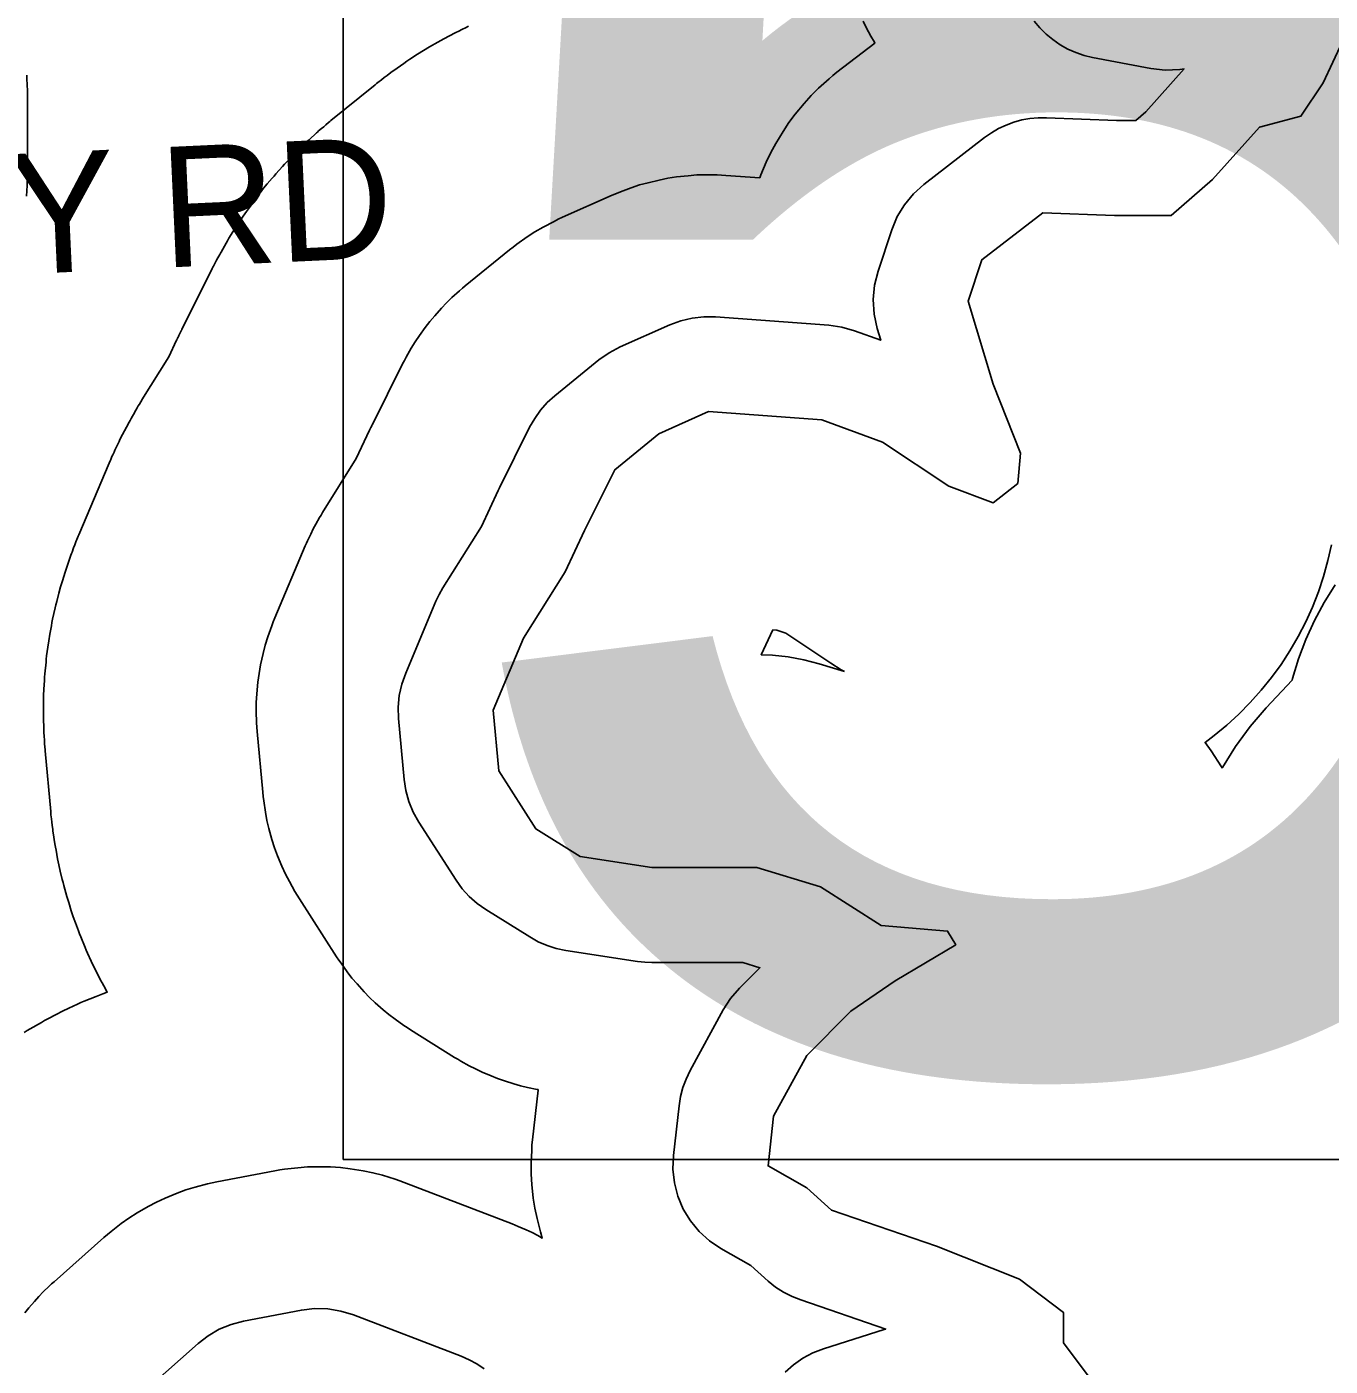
# Model space of a CAD drawing. Extents: x 1950930 to 2061844, y 904556 to 1017002.
# Drawn here: x 1983514 to 1984543, y 1000721 to 1001778 of the extents above; entities that cross this region are included whole.
import ezdxf

# ---------------------------------------------------------------- set-up
doc = ezdxf.new("R2010")
doc.units = 0
for name, color, linetype in [('Exist Hydrographic Buffer Line', 7, 'Continuous'), ('Exist Hydrographic Lake Shore', 7, 'Continuous'), ('Exist Road Non-System Type 51 Label', 7, 'Continuous'), ('Exist Road Secondary Structure Standard Bridge Number Label', 7, 'Continuous')]:
    doc.layers.add(name, color=color, linetype=linetype)

msp = doc.modelspace()

# ---------------------------------------------------------------- linework, layer by layer
at = {"layer": 'Exist Hydrographic Buffer Line'}
for points in [[(1983512.1, 1000984.6), (1983514.6, 1000986), (1983517, 1000987.5), (1983525.7, 1000992.5), (1983528.2, 1000993.9), (1983530.7, 1000995.3), (1983537.3, 1000998.8), (1983542.3, 1001001.4), (1983547.5, 1001003.8), (1983554.3, 1001006.9), (1983556.9, 1001008.1), (1983559.5, 1001009.2), (1983568.9, 1001013), (1983571.5, 1001014.1), (1983574.1, 1001015.1), (1983577.7, 1001016.4), (1983574.9, 1001021.4), (1983573.6, 1001023.6), (1983572.5, 1001025.9), (1983569.4, 1001031.8), (1983567.1, 1001036.3), (1983565, 1001040.9), (1983562.2, 1001047), (1983561.2, 1001049.4), (1983560.2, 1001051.7), (1983556.8, 1001060), (1983555.8, 1001062.3), (1983554.9, 1001064.7), (1983552.6, 1001071), (1983550.9, 1001075.7), (1983549.3, 1001080.5), (1983547.3, 1001087), (1983546.6, 1001089.4), (1983545.9, 1001091.8), (1983543.5, 1001100.5), (1983542.8, 1001102.9), (1983542.2, 1001105.3), (1983540.6, 1001111.9), (1983539.5, 1001116.8), (1983538.5, 1001121.7), (1983537.3, 1001128.4), (1983536.8, 1001130.8), (1983536.4, 1001133.3), (1983535.1, 1001142.2), (1983534.9, 1001143.5), (1983534.7, 1001144.7), (1983534.3, 1001148.1), (1983533.9, 1001150.6), (1983533.7, 1001153.1), (1983533.3, 1001156.4), (1983533.2, 1001157.7), (1983533.1, 1001158.9), (1983528.7, 1001206.9), (1983528.6, 1001208.2), (1983528.5, 1001209.5), (1983528.2, 1001212.9), (1983528.1, 1001215.5), (1983527.9, 1001218), (1983527.8, 1001221.5), (1983527.7, 1001222.7), (1983527.7, 1001224), (1983527.4, 1001233.2), (1983527.3, 1001235.8), (1983527.3, 1001238.4), (1983527.3, 1001245.2), (1983527.4, 1001250.4), (1983527.7, 1001255.5), (1983528.1, 1001262.4), (1983528.3, 1001265), (1983528.5, 1001267.5), (1983529.4, 1001276.7), (1983529.6, 1001279.2), (1983529.9, 1001281.8), (1983530.8, 1001288.6), (1983531.5, 1001293.7), (1983532.4, 1001298.8), (1983533.6, 1001305.5), (1983534.1, 1001308.1), (1983534.6, 1001310.6), (1983536.6, 1001319.6), (1983537.2, 1001322.1), (1983537.8, 1001324.6), (1983539.5, 1001331.2), (1983540.8, 1001336.2), (1983542.3, 1001341.1), (1983544.4, 1001347.7), (1983545.2, 1001350.1), (1983546, 1001352.6), (1983549.1, 1001361.2), (1983549.5, 1001362.5), (1983549.9, 1001363.7), (1983551.1, 1001366.9), (1983552, 1001369.3), (1983553, 1001371.7), (1983554.3, 1001374.9), (1983554.8, 1001376.1), (1983555.3, 1001377.2), (1983579.2, 1001433.9), (1983579.6, 1001434.7), (1983579.9, 1001435.5), (1983580.8, 1001437.5), (1983581.4, 1001439), (1983582.1, 1001440.5), (1983583.1, 1001442.6), (1983583.4, 1001443.3), (1983583.8, 1001444.1), (1983586.3, 1001449.4), (1983587, 1001450.9), (1983587.7, 1001452.4), (1983589.7, 1001456.4), (1983591.2, 1001459.4), (1983592.8, 1001462.3), (1983594.9, 1001466.2), (1983595.7, 1001467.6), (1983596.5, 1001469.1), (1983599.4, 1001474.2), (1983599.8, 1001475), (1983600.3, 1001475.7), (1983601.4, 1001477.6), (1983602.2, 1001479), (1983603.1, 1001480.5), (1983604.2, 1001482.3), (1983604.7, 1001483.1), (1983605.1, 1001483.8), (1983626.3, 1001517.7), (1983632.4, 1001530.8), (1983632.5, 1001530.9), (1983632.5, 1001531), (1983632.7, 1001531.4), (1983632.8, 1001531.6), (1983632.9, 1001531.9), (1983633.1, 1001532.2), (1983633.2, 1001532.4), (1983633.2, 1001532.5), (1983633.7, 1001533.4), (1983633.8, 1001533.7), (1983633.9, 1001533.9), (1983634.2, 1001534.6), (1983634.5, 1001535.1), (1983634.7, 1001535.6), (1983635.1, 1001536.3), (1983635.2, 1001536.6), (1983635.3, 1001536.8), (1983635.7, 1001537.7), (1983635.8, 1001537.8), (1983635.9, 1001538), (1983636, 1001538.3), (1983636.2, 1001538.6), (1983636.3, 1001538.8), (1983636.5, 1001539.2), (1983636.5, 1001539.3), (1983636.6, 1001539.4), (1983660.6, 1001587.4), (1983661.1, 1001588.4), (1983661.6, 1001589.4), (1983662.9, 1001592), (1983664, 1001594), (1983665, 1001596), (1983666.5, 1001598.6), (1983667, 1001599.5), (1983667.5, 1001600.5), (1983671.5, 1001607.4), (1983672.6, 1001609.4), (1983673.7, 1001611.3), (1983676.8, 1001616.4), (1983679.2, 1001620.2), (1983681.6, 1001623.9), (1983685, 1001628.8), (1983686.2, 1001630.6), (1983687.5, 1001632.5), (1983692.2, 1001638.9), (1983693.5, 1001640.7), (1983694.8, 1001642.5), (1983698.4, 1001647.2), (1983701.1, 1001650.8), (1983704, 1001654.2), (1983707.8, 1001658.7), (1983709.3, 1001660.4), (1983710.7, 1001662.1), (1983716, 1001668.1), (1983717.5, 1001669.7), (1983719.1, 1001671.3), (1983723.1, 1001675.7), (1983726.2, 1001678.9), (1983729.4, 1001682), (1983733.7, 1001686.1), (1983735.3, 1001687.6), (1983737, 1001689.1), (1983742.9, 1001694.5), (1983743.7, 1001695.2), (1983744.5, 1001696), (1983746.8, 1001697.9), (1983748.5, 1001699.4), (1983750.2, 1001700.8), (1983752.4, 1001702.7), (1983753.3, 1001703.5), (1983754.2, 1001704.2), (1983789, 1001732.5), (1983790.1, 1001733.4), (1983791.2, 1001734.2), (1983794.1, 1001736.5), (1983796.3, 1001738.2), (1983798.5, 1001739.9), (1983801.5, 1001742.1), (1983802.6, 1001742.9), (1983803.8, 1001743.7), (1983811.8, 1001749.4), (1983814.1, 1001751), (1983816.4, 1001752.6), (1983822.6, 1001756.6), (1983827.3, 1001759.6), (1983832, 1001762.4), (1983838.5, 1001766.1), (1983840.9, 1001767.4), (1983843.3, 1001768.8), (1983852.1, 1001773.4), (1983853.3, 1001774), (1983854.6, 1001774.6), (1983857.9, 1001776.3), (1983860.3, 1001777.5), (1983862.8, 1001778.7)], [(1983512.7, 1000763.3), (1983515.9, 1000767.2), (1983520.3, 1000772.3), (1983523.7, 1000776.1), (1983527.2, 1000779.7), (1983532, 1000784.4), (1983533.8, 1000786.1), (1983535.7, 1000787.8), (1983574.9, 1000822.7), (1983577.8, 1000825.1), (1983580.7, 1000827.5), (1983588.7, 1000833.7), (1983594.8, 1000838.1), (1983601.2, 1000842.1), (1983609.9, 1000847.2), (1983616.6, 1000850.7), (1983623.5, 1000853.8), (1983632.8, 1000857.7), (1983639.8, 1000860.3), (1983647.1, 1000862.4), (1983656.8, 1000865), (1983660.5, 1000865.9), (1983664.2, 1000866.7), (1983710, 1000875.4), (1983713.8, 1000876), (1983717.6, 1000876.6), (1983728, 1000877.8), (1983735.7, 1000878.5), (1983743.5, 1000878.6), (1983753.9, 1000878.4), (1983761.7, 1000877.9), (1983769.4, 1000877), (1983779.7, 1000875.3), (1983787.3, 1000873.8), (1983794.8, 1000871.8), (1983804.8, 1000868.8), (1983808.5, 1000867.5), (1983812.1, 1000866.2), (1983897.1, 1000833.5), (1983899.5, 1000832.5), (1983901.9, 1000831.5), (1983908.2, 1000828.8), (1983912.9, 1000826.6), (1983917.5, 1000824.2), (1983921, 1000822.2), (1983919.5, 1000827.3), (1983916.8, 1000837.8), (1983915.1, 1000845.8), (1983913.9, 1000853.8), (1983912.7, 1000864.6), (1983912.2, 1000872.7), (1983912.2, 1000880.9), (1983912.6, 1000891.7), (1983912.8, 1000895.8), (1983913.2, 1000899.9), (1983917.6, 1000939.1), (1983917.6, 1000939.5), (1983916.8, 1000939.6), (1983909.4, 1000941.2), (1983903.8, 1000942.5), (1983898.4, 1000944), (1983891.1, 1000946.3), (1983885.7, 1000948.2), (1983880.5, 1000950.3), (1983873.5, 1000953.3), (1983868.3, 1000955.7), (1983863.3, 1000958.3), (1983856.6, 1000962), (1983854.2, 1000963.4), (1983851.7, 1000964.9), (1983816.9, 1000986.7), (1983814.3, 1000988.4), (1983811.7, 1000990.1), (1983805, 1000994.9), (1983800, 1000998.6), (1983795.3, 1001002.5), (1983789.1, 1001008), (1983784.6, 1001012.2), (1983780.3, 1001016.7), (1983774.8, 1001022.8), (1983770.8, 1001027.5), (1983767, 1001032.4), (1983762.2, 1001039.1), (1983760.4, 1001041.6), (1983758.7, 1001044.2), (1983729.3, 1001090), (1983727.5, 1001092.8), (1983725.8, 1001095.7), (1983721.4, 1001103.6), (1983718.3, 1001109.5), (1983715.5, 1001115.7), (1983712.1, 1001124), (1983709.7, 1001130.3), (1983707.7, 1001136.7), (1983705.3, 1001145.4), (1983703.7, 1001151.9), (1983702.5, 1001158.5), (1983701.2, 1001167.4), (1983700.7, 1001170.8), (1983700.4, 1001174.1), (1983696, 1001222.1), (1983695.8, 1001225.5), (1983695.6, 1001228.9), (1983695.3, 1001238.1), (1983695.3, 1001245), (1983695.8, 1001251.9), (1983696.6, 1001261), (1983697.5, 1001267.8), (1983698.7, 1001274.6), (1983700.7, 1001283.6), (1983702.4, 1001290.2), (1983704.5, 1001296.8), (1983707.5, 1001305.4), (1983708.7, 1001308.6), (1983710, 1001311.8), (1983734, 1001368.5), (1983734.9, 1001370.6), (1983735.8, 1001372.6), (1983738.3, 1001377.9), (1983740.3, 1001381.9), (1983742.4, 1001385.8), (1983745.3, 1001391), (1983746.5, 1001392.9), (1983747.6, 1001394.8), (1983774.2, 1001437.4), (1983784.7, 1001459.8), (1983784.8, 1001460.1), (1983785, 1001460.5), (1983785.4, 1001461.4), (1983785.8, 1001462.1), (1983786.1, 1001462.7), (1983786.5, 1001463.6), (1983786.7, 1001464), (1983786.9, 1001464.3), (1983810.8, 1001512.3), (1983812.2, 1001514.9), (1983813.6, 1001517.5), (1983817.6, 1001524.5), (1983820.6, 1001529.6), (1983824, 1001534.5), (1983828.6, 1001540.9), (1983832.2, 1001545.7), (1983836.1, 1001550.2), (1983841.4, 1001556.2), (1983845.4, 1001560.5), (1983849.7, 1001564.6), (1983855.6, 1001569.9), (1983857.9, 1001571.9), (1983860.2, 1001573.8), (1983895, 1001602.2), (1983897.9, 1001604.4), (1983900.9, 1001606.6), (1983909, 1001612.4), (1983915.2, 1001616.4), (1983921.6, 1001620.1), (1983930.3, 1001624.7), (1983933.6, 1001626.4), (1983937, 1001627.9), (1983976.2, 1001645.4), (1983979.4, 1001646.7), (1983982.6, 1001648), (1983991.2, 1001651.2), (1983997.7, 1001653.4), (1984004.4, 1001655.2), (1984013.3, 1001657.3), (1984020.1, 1001658.7), (1984026.9, 1001659.7), (1984036, 1001660.7), (1984042.9, 1001661.3), (1984049.8, 1001661.4), (1984059, 1001661.3), (1984062.4, 1001661.2), (1984065.9, 1001661), (1984092.5, 1001659.1), (1984093.4, 1001661.3), (1984097.7, 1001671.5), (1984101.2, 1001679), (1984105.2, 1001686.2), (1984110.9, 1001695.7), (1984115.4, 1001702.6), (1984120.5, 1001709.2), (1984127.5, 1001717.7), (1984133, 1001723.9), (1984139, 1001729.7), (1984147.2, 1001737.1), (1984150.3, 1001739.8), (1984153.5, 1001742.4), (1984183.4, 1001765.4), (1984183, 1001766.1), (1984180.2, 1001770.9), (1984176.6, 1001777.6), (1984174.1, 1001782.6)], [(1984112.5, 1000716.4), (1984119.2, 1000722.3), (1984126.5, 1000727.4), (1984134.4, 1000731.6), (1984142.8, 1000734.8), (1984190.7, 1000750.1), (1984192, 1000750.4), (1984124.9, 1000773.4), (1984118, 1000776.1), (1984111.4, 1000779.6), (1984105.1, 1000783.6), (1984099.3, 1000788.3), (1984085.6, 1000800.5), (1984061.8, 1000814.1), (1984052.8, 1000820.2), (1984044.7, 1000827.5), (1984037.8, 1000835.9), (1984032.2, 1000845.2), (1984028, 1000855.3), (1984025.3, 1000865.8), (1984024.1, 1000876.6), (1984024.5, 1000887.5), (1984028.9, 1000926.7), (1984030, 1000933.9), (1984031.9, 1000941), (1984034.4, 1000947.8), (1984037.6, 1000954.4), (1984063.7, 1001002.3), (1984069.5, 1001011.4), (1984076.5, 1001019.5), (1984092.7, 1001035.6), (1984079.2, 1001039.7), (1984007.5, 1001039.7), (1984001.8, 1001039.9), (1983996.1, 1001040.6), (1983939.5, 1001049.3), (1983932, 1001050.9), (1983924.8, 1001053.1), (1983917.8, 1001056.1), (1983911.1, 1001059.9), (1983876.3, 1001081.7), (1983869.5, 1001086.4), (1983863.3, 1001091.9), (1983857.8, 1001098), (1983852.9, 1001104.7), (1983823.5, 1001150.5), (1983819.1, 1001158.4), (1983815.7, 1001166.7), (1983813.3, 1001175.4), (1983811.9, 1001184.3), (1983807.6, 1001232.2), (1983807.3, 1001241.4), (1983808.1, 1001250.6), (1983810.1, 1001259.5), (1983813.2, 1001268.2), (1983837.1, 1001324.9), (1983839.7, 1001330.3), (1983842.6, 1001335.4), (1983872.9, 1001383.9), (1983886.2, 1001412.4), (1983886.6, 1001413.4), (1983887.1, 1001414.3), (1983911, 1001462.2), (1983915, 1001469.2), (1983919.6, 1001475.6), (1983924.9, 1001481.6), (1983930.8, 1001486.9), (1983965.7, 1001515.3), (1983973.7, 1001521), (1983982.5, 1001525.6), (1984021.7, 1001543), (1984030.4, 1001546.3), (1984039.3, 1001548.4), (1984048.5, 1001549.4), (1984057.7, 1001549.3), (1984147, 1001542.8), (1984157.3, 1001541.3), (1984167.2, 1001538.4), (1984188, 1001530.9), (1984185.2, 1001540.2), (1984182.8, 1001551.4), (1984182, 1001562.9), (1984183.1, 1001574.3), (1984185.9, 1001585.4), (1984196.8, 1001618.1), (1984201, 1001628.4), (1984206.8, 1001637.8), (1984213.8, 1001646.4), (1984222.1, 1001653.8), (1984270, 1001690.8), (1984275.3, 1001694.6), (1984281, 1001697.9), (1984286.9, 1001700.7), (1984293, 1001702.9), (1984299.3, 1001704.7), (1984305.7, 1001705.8), (1984312.2, 1001706.4), (1984318.8, 1001706.5), (1984374, 1001704.3), (1984389.2, 1001704.3), (1984397.1, 1001711.2), (1984427.3, 1001745), (1984424, 1001744.6), (1984412.4, 1001744.1), (1984401, 1001745.4), (1984355.2, 1001754.1), (1984348.5, 1001755.7), (1984341.9, 1001757.9), (1984335.6, 1001760.7), (1984329.5, 1001764.1), (1984323.8, 1001768.1), (1984318.5, 1001772.5), (1984313.6, 1001777.4), (1984309.2, 1001782.8)], [(1983514.2, 1001740.1), (1983514.3, 1001738.2), (1983514.6, 1001731.4), (1983514.6, 1001730.5), (1983514.7, 1001729.5), (1983514.8, 1001727), (1983514.8, 1001725.1), (1983514.9, 1001723.2), (1983514.9, 1001720.6), (1983514.9, 1001719.7), (1983514.9, 1001718.7), (1983514.9, 1001668.6), (1983514.9, 1001667.4), (1983514.9, 1001666.2), (1983514.8, 1001663.1), (1983514.8, 1001660.8), (1983514.7, 1001658.4), (1983514.6, 1001655.3), (1983514.5, 1001654.1), (1983514.5, 1001653), (1983514, 1001644.6)], [(1984543.6, 1001369.5), (1984540.8, 1001356.9), (1984537.4, 1001344.5), (1984533.3, 1001332.2), (1984528.6, 1001320.2), (1984523.3, 1001308.5), (1984517.4, 1001297), (1984510.9, 1001285.8), (1984503.9, 1001275), (1984496.3, 1001264.6), (1984488.2, 1001254.6), (1984479.6, 1001245), (1984470.6, 1001235.8), (1984461, 1001227.1), (1984451, 1001219), (1984443.9, 1001213.4), (1984448.8, 1001206.7), (1984456.8, 1001194.2), (1984457.3, 1001193.3), (1984457.6, 1001193.7), (1984467.9, 1001210.3), (1984479.5, 1001226), (1984492.2, 1001240.8), (1984512.6, 1001262.6), (1984512.9, 1001263.8), (1984517.7, 1001279.5), (1984523.5, 1001294.7), (1984530.3, 1001309.6), (1984538, 1001324), (1984546.7, 1001337.9)], [(1983610.1, 1000704.1), (1983649.4, 1000739), (1983657.3, 1000745.2), (1983666.1, 1000750.3), (1983675.4, 1000754.1), (1983685.2, 1000756.6), (1983730.9, 1000765.4), (1983741.3, 1000766.6), (1983751.7, 1000766.4), (1983762, 1000764.7), (1983771.9, 1000761.7), (1983856.9, 1000729), (1983863.2, 1000726.2), (1983869.3, 1000722.9), (1983875, 1000719)]]:
    msp.add_lwpolyline(points, dxfattribs=at)
msp.add_lwpolyline([(1984159.3, 1001269.3), (1984156.7, 1001270.8), (1984148.6, 1001275.9), (1984113.1, 1001299.6), (1984106, 1001302.1), (1984103, 1001302.3), (1984093.7, 1001282.6), (1984102.7, 1001282.3), (1984115.1, 1001280.9), (1984127.3, 1001278.6), (1984139.3, 1001275.4)], close=True, dxfattribs=at)
at = {"layer": 'Exist Hydrographic Lake Shore'}
msp.add_lwpolyline([(1984351.8, 1000713.5), (1984332.2, 1000739.7), (1984332.2, 1000763.6), (1984297.4, 1000789.8), (1984232, 1000816), (1984149.2, 1000844.3), (1984129.6, 1000861.8), (1984099.1, 1000879.2), (1984103.4, 1000918.5), (1984129.6, 1000966.4), (1984164.4, 1001001.3), (1984199.3, 1001025.3), (1984247.2, 1001053.7), (1984240.7, 1001064.6), (1984188.4, 1001068.9), (1984140.5, 1001099.5), (1984090.3, 1001114.7), (1984007.5, 1001114.7), (1983950.9, 1001123.4), (1983916, 1001145.2), (1983886.6, 1001191), (1983882.2, 1001239), (1983906.2, 1001295.7), (1983938.9, 1001348), (1983954.2, 1001380.7), (1983978.1, 1001428.7), (1984013, 1001457.1), (1984052.2, 1001474.5), (1984141.5, 1001468), (1984189.5, 1001450.5), (1984241.8, 1001415.6), (1984276.6, 1001402.6), (1984296.3, 1001417.8), (1984298.4, 1001441.8), (1984276.6, 1001496.3), (1984257, 1001561.7), (1984267.9, 1001594.4), (1984315.9, 1001631.5), (1984372.5, 1001629.3), (1984417.2, 1001629.3), (1984449.9, 1001657.7), (1984486.9, 1001699.1), (1984519.6, 1001707.8), (1984537, 1001734), (1984552.3, 1001766.7)], dxfattribs=at)
at = {"layer": 'Exist Road Secondary Structure Standard Bridge Number Label'}
msp.add_lwpolyline([(1983763.9, 1002413.6), (1986340.4, 1002413.6), (1986340.4, 1000884.4), (1983763.9, 1000884.4)], close=True, dxfattribs=at)

# ---------------------------------------------------------------- texts
at = {"layer": 'Exist Road Non-System Type 51 Label'}
msp.add_text('  MUNDAY-OAKLEY RD', height=95, rotation=2.6443, dxfattribs=at).set_placement((1982415.8, 1001532.4))
at = {"layer": 'Exist Road Secondary Structure Standard Bridge Number Label'}
msp.add_text('56', height=1400, dxfattribs=at).set_placement((1983814, 1000963.5))

doc.saveas('drawing.dxf')
